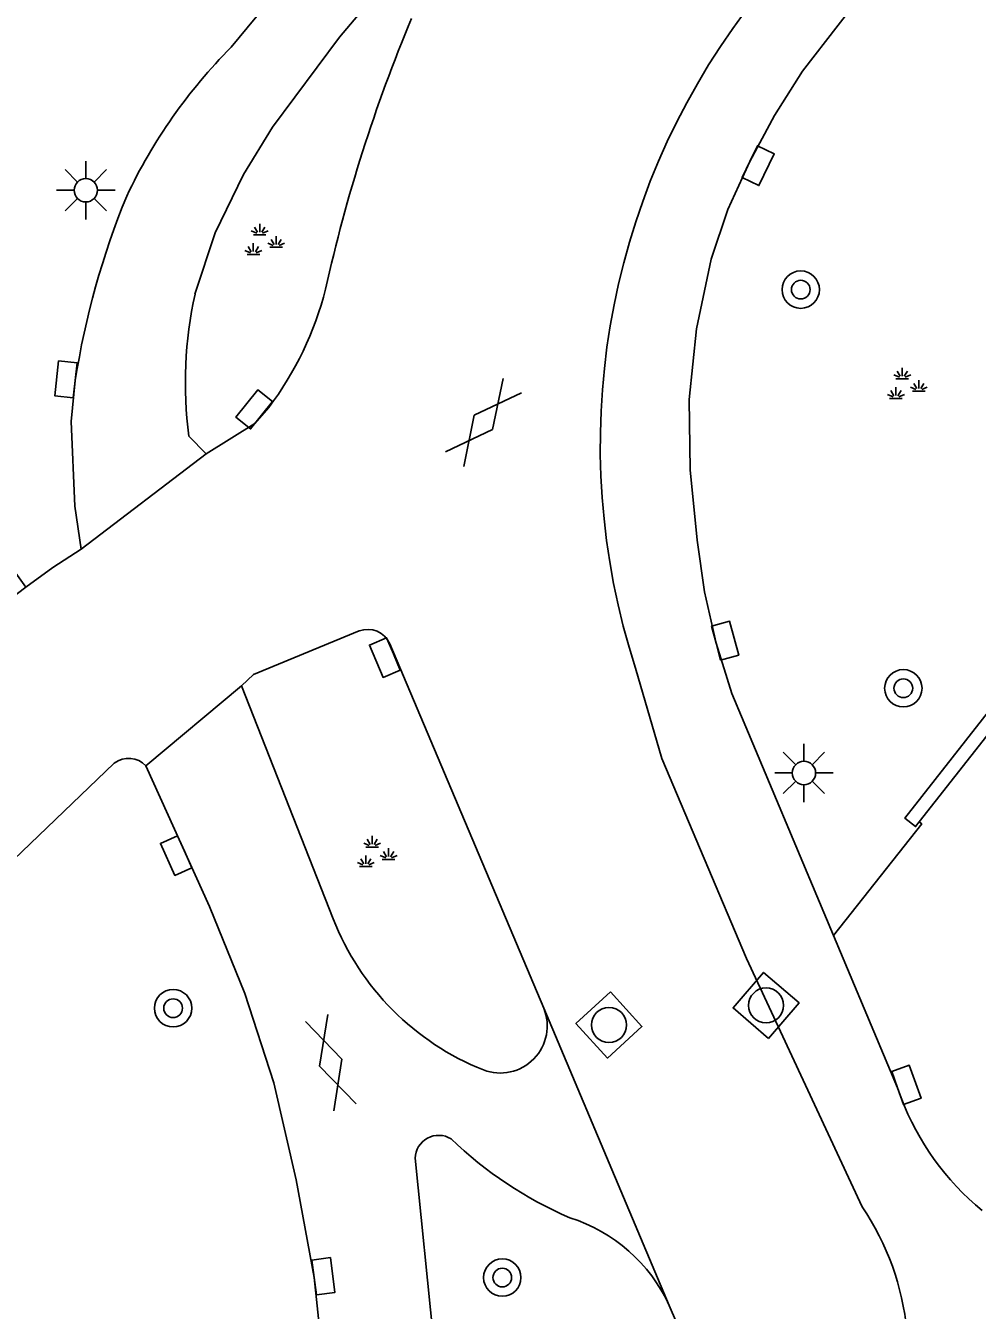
# Model space of a CAD drawing. Extents: x 131000 to 133013, y 393000 to 396501.
# Drawn here: x 131654.14 to 131674.5, y 395963.69 to 395991.15 of the extents above; entities that cross this region are included whole.
import ezdxf

# ---------------------------------------------------------------- set-up
doc = ezdxf.new("R2010")
doc.units = 0
for name, color, linetype in [('gg-knt-verharding', 7, 'Continuous'), ('gg-knt-verharding nz', 7, 'Continuous'), ('gt-grn-groengrens', 7, 'Continuous'), ('gt-grn-weggrens', 7, 'Continuous'), ('gt-symb-boom', 7, 'Continuous'), ('gt-symb-gesloten verharding', 7, 'Continuous'), ('gt-symb-groenvak', 7, 'Continuous'), ('gt-symb-kolk', 7, 'Continuous'), ('gt-symb-lichtmast', 7, 'Continuous'), ('gt-symb-rioolschacht', 7, 'Continuous')]:
    doc.layers.add(name, color=color, linetype=linetype)

# ---------------------------------------------------------------- blocks, each defined once
blk = doc.blocks.new('gt0-KOLK')
at = {"layer": 'gt-symb-kolk'}
blk.add_lwpolyline([(0, 0), (0.375, 0), (0.375, 0.4), (-0.375, 0.4), (-0.375, 0), (0, 0)], dxfattribs=at)
blk = doc.blocks.new('gt0-GESVH1')
at = {"layer": 'gt-symb-gesloten verharding'}
for p, q in [((-0.992, -0.261), (0.008, 0.239)), ((0.008, -0.261), (-0.992, 0.239)), ((0.008, 0.239), (1.008, -0.261)), ((1.008, 0.239), (0.008, -0.261))]:
    blk.add_line(p, q, dxfattribs=at)
blk = doc.blocks.new('gt0-BOOM')
at = {"layer": 'gt-symb-boom'}
for radius in [0.4, 0.2]:
    blk.add_circle((0, 0), radius, dxfattribs=at)
blk = doc.blocks.new('gt0-GRVAK')
at = {"layer": 'gt-symb-groenvak'}
for p, q in [((-0.091, 0.211), (-0.156, 0.322)), ((-0.047, 0.214), (-0.047, 0.393)), ((-0.004, 0.211), (0.061, 0.322)), ((-0.11, 0.189), (-0.228, 0.24)), ((-0.182, 0.153), (0.088, 0.153)), ((0.015, 0.189), (0.133, 0.24)), ((0.262, -0.052), (0.197, 0.059)), ((0.305, -0.049), (0.305, 0.13)), ((0.349, -0.052), (0.414, 0.059)), ((-0.245, -0.228), (-0.363, -0.177)), ((-0.318, -0.264), (-0.047, -0.264)), ((-0.226, -0.206), (-0.291, -0.095)), ((-0.183, -0.203), (-0.183, -0.024)), ((-0.139, -0.206), (-0.074, -0.095)), ((-0.12, -0.228), (-0.002, -0.177)), ((0.243, -0.074), (0.125, -0.023)), ((0.17, -0.11), (0.441, -0.11)), ((0.368, -0.074), (0.486, -0.023))]:
    blk.add_line(p, q, dxfattribs=at)
blk = doc.blocks.new('gt0-LMAST')
at = {"layer": 'gt-symb-lichtmast'}
for p, q in [((-0.005, 0.246), (-0.005, 0.621)), ((-0.182, 0.173), (-0.447, 0.438)), ((0.172, 0.173), (0.437, 0.438)), ((-0.255, -0.004), (-0.63, -0.004)), ((-0.182, -0.181), (-0.447, -0.446)), ((-0.005, -0.254), (-0.005, -0.629)), ((0.437, -0.446), (0.172, -0.181)), ((0.245, -0.004), (0.62, -0.004))]:
    blk.add_line(p, q, dxfattribs=at)
blk.add_circle((-0.005, -0.004), 0.25, dxfattribs=at)
blk = doc.blocks.new('gt0-RS')
at = {"layer": 'gt-symb-rioolschacht'}
blk.add_lwpolyline([(-0.5, -0.5), (0.5, -0.5), (0.5, 0.5), (-0.5, 0.5)], close=True, dxfattribs=at)
blk.add_circle((0, 0), 0.375, dxfattribs=at)

msp = doc.modelspace()

# ---------------------------------------------------------------- linework, layer by layer
at = {"layer": 'gg-knt-verharding'}
for p, q in [((131658.537, 395990.692), (131662.343, 395995.318)), ((131673.256, 395974.127), (131683.234, 395986.841)), ((131657.998, 395981.996), (131657.631, 395982.377)), ((131665.223, 395970.148), (131661.932, 395977.935)), ((131658.754, 395977.037), (131660.717, 395972.057)), ((131671.421, 395971.702), (131669.249, 395976.871)), ((131656.035, 395975.388), (131648.309, 395967.975)), ((131662.472, 395966.94), (131662.97, 395962.066)), ((131668.998, 395961.284), (131667.907, 395963.793))]:
    msp.add_line(p, q, dxfattribs=at)
for points in [[(131669.249, 395976.871), (131668.91, 395977.952), (131668.664, 395979.045), (131668.502, 395980.154), (131668.357, 395981.655), (131668.332, 395983.163), (131668.491, 395984.673), (131668.801, 395986.16), (131669.163, 395987.225), (131669.631, 395988.247), (131670.158, 395989.234), (131670.758, 395990.179), (131673.813, 395994.12)], [(131657.762, 395985.415), (131658.194, 395986.726), (131658.8, 395987.967), (131659.418, 395988.979), (131660.855, 395990.908), (131661.641, 395991.841)], [(131655.324, 395979.96), (131655.192, 395980.88), (131655.112, 395982.691), (131655.201, 395983.569)], [(131659.34, 395982.989), (131659.043, 395982.647), (131657.998, 395981.996)], [(131654.14, 395979.148), (131654.724, 395979.567), (131655.324, 395979.96)], [(131661.277, 395978.212), (131659.017, 395977.282), (131658.754, 395977.037)], [(131656.711, 395975.328), (131658.072, 395972.321), (131658.827, 395970.46), (131659.446, 395968.549), (131659.927, 395966.479), (131660.311, 395964.389), (131660.584, 395961.83)], [(131671.421, 395971.702), (131673.31, 395974.085), (131673.256, 395974.127)], [(131672.868, 395968.227), (131672.792, 395968.44), (131671.421, 395971.702)]]:
    msp.add_lwpolyline(points, dxfattribs=at)
for centre, radius, start, end in [((131693.536, 395978.217), 33.779, 157.1976, 167.5136), ((131666.698, 395982.584), 11.504, 135.1862, 154.6463), ((131672.494, 395980.862), 17.503, 157.6786, 171.1037), ((131653.593, 395987.308), 7.189, 323.0756, 345.6012), ((131666.471, 395983.518), 8.913, 167.7091, 187.3528), ((131664.316, 395965.566), 16.971, 126.8421, 138.8396), ((131661.458, 395977.728), 0.517, 23.5908, 110.5621), ((131656.34, 395974.984), 0.506, 42.8408, 127.015), ((131666.05, 395974.148), 5.728, 201.4096, 248.2881), ((131664.291, 395969.767), 1.007, 249.0904, 22.2247), ((131678.27, 395970.294), 5.784, 200.9427, 230.6316), ((131662.975, 395966.924), 0.504, 58.3256, 178.2136), ((131669.143, 395973.487), 8.513, 226.1001, 246.7386), ((131664.717, 395962.315), 3.516, 24.8607, 72.3794)]:
    msp.add_arc(centre, radius, start, end, dxfattribs=at)
at = {"layer": 'gg-knt-verharding nz'}
msp.add_lwpolyline([(131667.187, 395977.413), (131667.748, 395975.486), (131669.56, 395971.21), (131672.033, 395965.901)], dxfattribs=at)
for centre, radius, start, end in [((131681.859, 395982.181), 15.427, 142.9581, 198.0023), ((131667.274, 395962.684), 5.745, 337.3912, 34.0593)]:
    msp.add_arc(centre, radius, start, end, dxfattribs=at)
at = {"layer": 'gt-grn-groengrens'}
for points in [[(131673.256, 395974.127), (131673.178, 395974.028), (131672.948, 395974.208), (131682.758, 395986.708), (131674.31, 395993.338), (131674.505, 395993.586)], [(131654.14, 395979.148), (131653.589, 395979.917), (131651.525, 395978.436), (131642.74, 395967.575)]]:
    msp.add_lwpolyline(points, dxfattribs=at)
at = {"layer": 'gt-grn-weggrens'}
for p, q in [((131657.998, 395981.996), (131655.324, 395979.96)), ((131656.711, 395975.328), (131658.754, 395977.037)), ((131667.907, 395963.793), (131665.223, 395970.148))]:
    msp.add_line(p, q, dxfattribs=at)

# ---------------------------------------------------------------- block references
at = {"layer": 'gt-symb-boom'}
for p in [(131670.721, 395985.509), (131672.915, 395976.986), (131657.294, 395970.146)]:
    msp.add_blockref('gt0-BOOM', p, dxfattribs=at)
at = {"layer": 'gt-symb-boom', "rotation": -124.11906285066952}
msp.add_blockref('gt0-BOOM', (131664.336, 395964.387), dxfattribs=at)
at = {"layer": 'gt-symb-gesloten verharding'}
for p, rotation in [((131663.945, 395982.67), -128.09608537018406), ((131660.674, 395968.993), -72.36228444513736)]:
    msp.add_blockref('gt0-GESVH1', p, dxfattribs=dict(at, rotation=rotation))
at = {"layer": 'gt-symb-groenvak'}
for p in [(131659.193, 395986.525), (131672.94, 395983.446), (131661.599, 395973.437)]:
    msp.add_blockref('gt0-GRVAK', p, dxfattribs=at)
at = {"layer": 'gt-symb-kolk'}
for p, rotation in [((131669.631, 395988.247), -115.97571465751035), ((131655.201, 395983.569), 83.62817759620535), ((131659.185, 395982.824), 51.25072308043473), ((131668.91, 395977.952), -74.93576605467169), ((131662.008, 395977.721), 113.02549200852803), ((131657.542, 395973.492), 114.33487429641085), ((131672.792, 395968.44), -70.37060494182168), ((131660.311, 395964.389), -82.41293093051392)]:
    msp.add_blockref('gt0-KOLK', p, dxfattribs=dict(at, rotation=rotation))
at = {"layer": 'gt-symb-lichtmast'}
for p in [(131655.431, 395987.637), (131670.794, 395975.179)]:
    msp.add_blockref('gt0-LMAST', p, dxfattribs=at)
at = {"layer": 'gt-symb-rioolschacht'}
for p, rotation in [((131669.979, 395970.205), 49.380060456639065), ((131666.618, 395969.787), -137.6338301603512)]:
    msp.add_blockref('gt0-RS', p, dxfattribs=dict(at, rotation=rotation))

doc.saveas('drawing.dxf')
